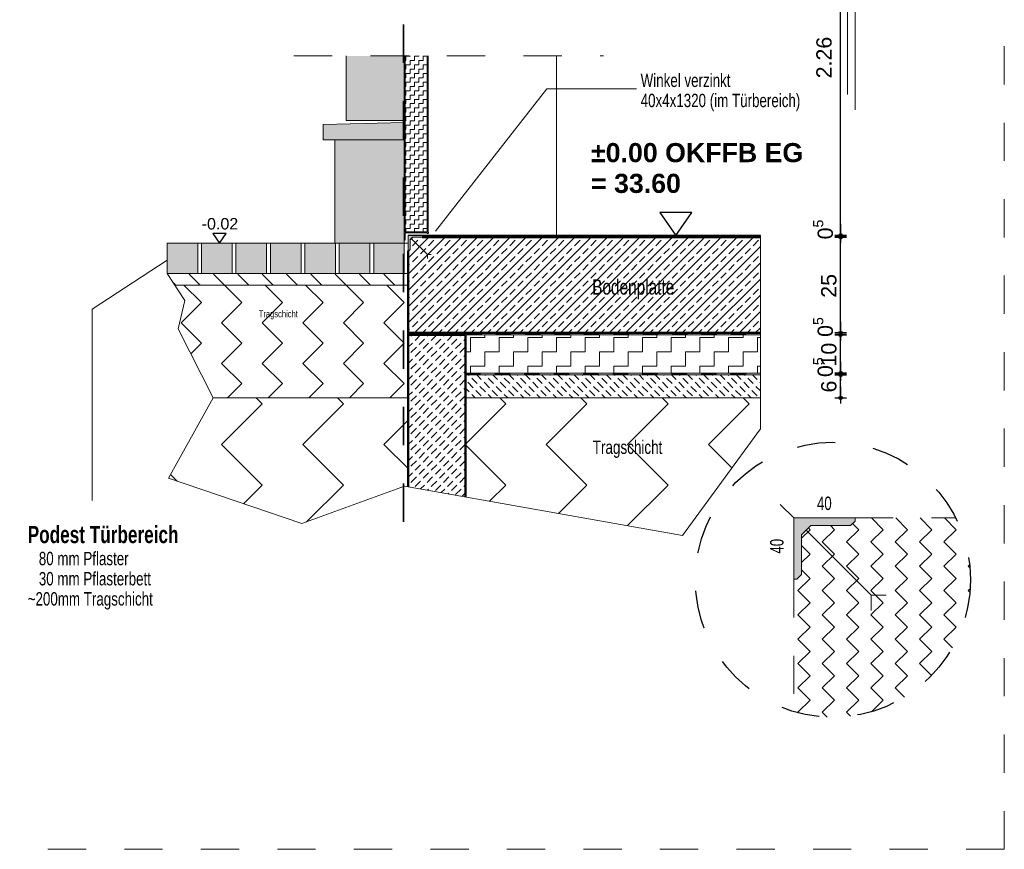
# Model space of a CAD drawing. Header units: metres. Extents: x 1316.5 to 1415.3, y -94.1 to -52.
# Tile 463 of 656: x 1404.8 to 1407.4, y -77.4 to -75.3. Entities that reach past the tile are written whole.
import ezdxf

# ---------------------------------------------------------------- set-up
doc = ezdxf.new("R2010")
doc.units = ezdxf.units.M
doc.header["$PDMODE"] = 65
for name, pattern in [('AUSGEZOGEN', [0]), ('PUNKT2_S9', [0.0015, 0, -0.0015]), ('STRICHLINIE2_S3', [0.055, 0.04, -0.015]), ('STRICHLINIE_S4', [0.008, 0.006, -0.002]), ('STRICHPUNKT2_S5', [0.1, 0.07, -0.01, 0.01, -0.01]), ('VERDECKT2_S2', [0.03, 0.02, -0.01])]:
    doc.linetypes.add(name, pattern=pattern)
doc.layers.add('XR$3$_42154', color=7, linetype='Continuous')
doc.layers.add('XR$3$_43212', color=7, linetype='Continuous')
for name, color, linetype, lineweight in [('XR$3$Achsen', 4, 'AUSGEZOGEN', 13), ('XR$3$Allgemein', 4, 'AUSGEZOGEN', 13), ('XR$3$Design', 4, 'AUSGEZOGEN', 13), ('XR$3$Fenster', 3, 'AUSGEZOGEN', 18), ('XR$3$Legende', 4, 'AUSGEZOGEN', 13), ('XR$3$Maßlinie 1_50', 7, 'AUSGEZOGEN', 25), ('XR$3$Muster', 4, 'AUSGEZOGEN', 13), ('XR$3$Schraffur', 4, 'AUSGEZOGEN', 13), ('XR$3$SNL_D_BD_FL_250', 7, 'AUSGEZOGEN', 18), ('XR$3$SNL_FFH_250', 7, 'AUSGEZOGEN', 18), ('XR$3$STANDARD_1', 7, 'AUSGEZOGEN', 25), ('XR$3$Text 1_100', 3, 'AUSGEZOGEN', 18), ('XR$3$Türen', 3, 'AUSGEZOGEN', 18), ('XR$3$Wand', 1, 'AUSGEZOGEN', 50), ('XR$3$Wand Mauerwerk tr_1', 42, 'AUSGEZOGEN', 18), ('XR$4$Wand Mauerwerk tr_1', 42, 'AUSGEZOGEN', 18)]:
    doc.layers.add(name, color=color, linetype=linetype, lineweight=lineweight)
doc.styles.add('ARIAL', font='arial.ttf')
doc.dimstyles.new('DIMSTYLE_18', dxfattribs={"dimtxt": 0.03, "dimasz": 0.03, "dimexe": 0, "dimexo": 1e-06, "dimgap": 0.015, "dimtad": 2, "dimdec": 0, "dimlfac": 1000, "dimrnd": 5, "dimzin": 12, "dimdsep": 46, "dimtxsty": 'ARIAL', "dimblk1": 'ALL_ML_KREIS', "dimblk2": 'ALL_ML_KREIS', "dimsah": 1, "dimcen": 0, "dimse1": 1, "dimse2": 1, "dimclrd": 7, "dimclre": 7, "dimclrt": 7, "dimadec": 0, "dimazin": 0, "dimtfac": 1, "dimtdec": 0, "dimtix": 1, "dimtmove": 2, "dimatfit": 3, "dimfxl": 0, "dimtzin": 0, "dimlwd": 0, "dimlwe": 25, "dimarcsym": 0})
doc.dimstyles.new('DIMSTYLE_4', dxfattribs={"dimtxt": 0.04, "dimasz": 0.03, "dimexe": 0, "dimexo": 1e-06, "dimgap": 0.02, "dimtad": 2, "dimdec": 1, "dimlfac": 100, "dimrnd": 0.5, "dimzin": 4, "dimdsep": 46, "dimtxsty": 'ARIAL', "dimblk1": 'ALL_ML_KREIS', "dimblk2": 'ALL_ML_KREIS', "dimsah": 1, "dimcen": 0, "dimse1": 1, "dimse2": 1, "dimclrd": 7, "dimclre": 7, "dimclrt": 7, "dimadec": 0, "dimazin": 0, "dimtfac": 1, "dimtdec": 0, "dimtix": 1, "dimtmove": 2, "dimatfit": 3, "dimfxl": 0, "dimtzin": 0, "dimlwd": 0, "dimlwe": 25, "dimarcsym": 0})
doc.dimstyles.new('DIMSTYLE_5', dxfattribs={"dimtxt": 0.04, "dimasz": 0.03, "dimexe": 0, "dimexo": 1e-06, "dimgap": 0.02, "dimtad": 2, "dimdec": 1, "dimlfac": 100, "dimrnd": 0.5, "dimzin": 4, "dimdsep": 46, "dimtxsty": 'ARIAL', "dimblk1": 'ALL_ML_KREIS', "dimblk2": 'ALL_ML_KREIS', "dimsah": 1, "dimcen": 0, "dimse1": 1, "dimse2": 1, "dimclrd": 7, "dimclre": 7, "dimclrt": 7, "dimadec": 0, "dimazin": 0, "dimtfac": 1, "dimtdec": 0, "dimtix": 1, "dimtmove": 2, "dimatfit": 3, "dimfxl": 0, "dimtvp": 1.2, "dimtzin": 0, "dimlwd": 0, "dimlwe": 25, "dimarcsym": 0})
pattern_1 = [(315, (0.42426, -9e-17), (0.212132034, -5e-17), [0.15, -0.15]), (45, (0.42426, -9e-17), (5e-17, 0.212132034), [0.15, -0.15])]

# ---------------------------------------------------------------- blocks, each defined once
blk = doc.blocks.new('NSY144')
at = {"color": 0, "linetype": 'ByBlock', "lineweight": -2}
for p, q in [((0.007, 0.01), (-0.007, 0.01)), ((-0.007, 0.01), (0, 0)), ((0, 0), (0.007, 0.01))]:
    blk.add_line(p, q, dxfattribs=at)
blk = doc.blocks.new('MUSTERELEMENT_50')
at = {"layer": 'XR$3$Design', "color": 4, "linetype": 'AUSGEZOGEN', "lineweight": 13, "transparency": 33554687}
for p, q in [((1405.8623, -76.0757), (1405.9391, -76.0757)), ((1405.8623, -76.0807), (1405.8623, -76.0757)), ((1405.8623, -76.0767), (1405.9007, -76.0767)), ((1405.8623, -76.0777), (1405.9007, -76.0777)), ((1405.8623, -76.0787), (1405.9007, -76.0787)), ((1405.8623, -76.0797), (1405.9007, -76.0797)), ((1405.8623, -76.0807), (1405.9391, -76.0807)), ((1405.9007, -76.0807), (1405.9007, -76.0757)), ((1405.9391, -76.0757), (1406.0158, -76.0757)), ((1405.9391, -76.0807), (1405.9391, -76.0757)), ((1405.9391, -76.0807), (1405.9391, -76.0757)), ((1405.9391, -76.0767), (1405.9775, -76.0767)), ((1405.9391, -76.0777), (1405.9775, -76.0777)), ((1405.9391, -76.0787), (1405.9775, -76.0787)), ((1405.9391, -76.0797), (1405.9775, -76.0797)), ((1405.9391, -76.0807), (1406.0158, -76.0807)), ((1405.9775, -76.0807), (1405.9775, -76.0757)), ((1406.0158, -76.0757), (1406.0926, -76.0757)), ((1406.0158, -76.0807), (1406.0158, -76.0757)), ((1406.0158, -76.0807), (1406.0158, -76.0757)), ((1406.0158, -76.0767), (1406.0542, -76.0767)), ((1406.0158, -76.0777), (1406.0542, -76.0777)), ((1406.0158, -76.0787), (1406.0542, -76.0787)), ((1406.0158, -76.0797), (1406.0542, -76.0797)), ((1406.0158, -76.0807), (1406.0926, -76.0807)), ((1406.0542, -76.0807), (1406.0542, -76.0757)), ((1406.0926, -76.0757), (1406.1693, -76.0757)), ((1406.0926, -76.0807), (1406.0926, -76.0757)), ((1406.0926, -76.0807), (1406.0926, -76.0757)), ((1406.0926, -76.0767), (1406.1309, -76.0767)), ((1406.0926, -76.0777), (1406.1309, -76.0777)), ((1406.0926, -76.0787), (1406.1309, -76.0787)), ((1406.0926, -76.0797), (1406.1309, -76.0797)), ((1406.0926, -76.0807), (1406.1693, -76.0807)), ((1406.1309, -76.0807), (1406.1309, -76.0757)), ((1406.1693, -76.0757), (1406.246, -76.0757)), ((1406.1693, -76.0807), (1406.1693, -76.0757)), ((1406.1693, -76.0807), (1406.1693, -76.0757)), ((1406.1693, -76.0767), (1406.2077, -76.0767)), ((1406.1693, -76.0777), (1406.2077, -76.0777)), ((1406.1693, -76.0787), (1406.2077, -76.0787)), ((1406.1693, -76.0797), (1406.2077, -76.0797)), ((1406.1693, -76.0807), (1406.246, -76.0807)), ((1406.2077, -76.0807), (1406.2077, -76.0757)), ((1406.246, -76.0757), (1406.3228, -76.0757)), ((1406.246, -76.0807), (1406.246, -76.0757)), ((1406.246, -76.0807), (1406.246, -76.0757)), ((1406.246, -76.0767), (1406.2844, -76.0767)), ((1406.246, -76.0777), (1406.2844, -76.0777)), ((1406.246, -76.0787), (1406.2844, -76.0787)), ((1406.246, -76.0797), (1406.2844, -76.0797)), ((1406.246, -76.0807), (1406.3228, -76.0807)), ((1406.2844, -76.0807), (1406.2844, -76.0757)), ((1406.3228, -76.0757), (1406.3995, -76.0757)), ((1406.3228, -76.0807), (1406.3228, -76.0757)), ((1406.3228, -76.0807), (1406.3228, -76.0757)), ((1406.3228, -76.0767), (1406.3611, -76.0767)), ((1406.3228, -76.0777), (1406.3611, -76.0777)), ((1406.3228, -76.0787), (1406.3611, -76.0787)), ((1406.3228, -76.0797), (1406.3611, -76.0797)), ((1406.3228, -76.0807), (1406.3995, -76.0807)), ((1406.3611, -76.0807), (1406.3611, -76.0757)), ((1406.3995, -76.0757), (1406.4763, -76.0757)), ((1406.3995, -76.0807), (1406.3995, -76.0757)), ((1406.3995, -76.0807), (1406.3995, -76.0757)), ((1406.3995, -76.0767), (1406.4379, -76.0767)), ((1406.3995, -76.0777), (1406.4379, -76.0777)), ((1406.3995, -76.0787), (1406.4379, -76.0787)), ((1406.3995, -76.0797), (1406.4379, -76.0797)), ((1406.3995, -76.0807), (1406.4763, -76.0807)), ((1406.4379, -76.0807), (1406.4379, -76.0757)), ((1406.4763, -76.0757), (1406.553, -76.0757)), ((1406.4763, -76.0807), (1406.4763, -76.0757)), ((1406.4763, -76.0807), (1406.4763, -76.0757)), ((1406.4763, -76.0767), (1406.5146, -76.0767)), ((1406.4763, -76.0777), (1406.5146, -76.0777)), ((1406.4763, -76.0787), (1406.5146, -76.0787)), ((1406.4763, -76.0797), (1406.5146, -76.0797)), ((1406.4763, -76.0807), (1406.553, -76.0807)), ((1406.5146, -76.0807), (1406.5146, -76.0757)), ((1406.553, -76.0757), (1406.6297, -76.0757)), ((1406.553, -76.0807), (1406.553, -76.0757)), ((1406.553, -76.0807), (1406.553, -76.0757)), ((1406.553, -76.0767), (1406.5914, -76.0767)), ((1406.553, -76.0777), (1406.5914, -76.0777)), ((1406.553, -76.0787), (1406.5914, -76.0787)), ((1406.553, -76.0797), (1406.5914, -76.0797)), ((1406.553, -76.0807), (1406.6297, -76.0807)), ((1406.5914, -76.0807), (1406.5914, -76.0757)), ((1406.6297, -76.0757), (1406.7065, -76.0757)), ((1406.6297, -76.0807), (1406.6297, -76.0757)), ((1406.6297, -76.0807), (1406.6297, -76.0757)), ((1406.6297, -76.0767), (1406.6681, -76.0767)), ((1406.6297, -76.0777), (1406.6681, -76.0777)), ((1406.6297, -76.0787), (1406.6681, -76.0787)), ((1406.6297, -76.0797), (1406.6681, -76.0797)), ((1406.6297, -76.0807), (1406.7065, -76.0807)), ((1406.6681, -76.0807), (1406.6681, -76.0757)), ((1406.7065, -76.0757), (1406.7832, -76.0757)), ((1406.7065, -76.0807), (1406.7065, -76.0757)), ((1406.7065, -76.0807), (1406.7065, -76.0757)), ((1406.7065, -76.0767), (1406.7448, -76.0767)), ((1406.7065, -76.0777), (1406.7448, -76.0777)), ((1406.7065, -76.0787), (1406.7448, -76.0787)), ((1406.7065, -76.0797), (1406.7448, -76.0797)), ((1406.7065, -76.0807), (1406.7832, -76.0807)), ((1406.7448, -76.0807), (1406.7448, -76.0757)), ((1406.7832, -76.0757), (1406.7832, -76.0757)), ((1406.7832, -76.0807), (1406.7832, -76.0757)), ((1406.7832, -76.0807), (1406.7832, -76.0757)), ((1406.7832, -76.0767), (1406.7832, -76.0767)), ((1406.7832, -76.0777), (1406.7832, -76.0777)), ((1406.7832, -76.0787), (1406.7832, -76.0787)), ((1406.7832, -76.0797), (1406.7832, -76.0797)), ((1406.7832, -76.0807), (1406.7832, -76.0807))]:
    blk.add_line(p, q, dxfattribs=at)
blk = doc.blocks.new('COMPLEX_KOTENVERMASSUNG_5')
at = {"layer": 'XR$3$_43212', "color": 7, "linetype": 'AUSGEZOGEN', "lineweight": 25, "transparency": 33554687}
for p, q in [((1405.3869, -75.8157), (1405.3519, -75.8157)), ((1405.3519, -75.8157), (1405.3694, -75.8407)), ((1405.3694, -75.8407), (1405.3869, -75.8157)), ((1405.3694, -75.8407), (1405.3694, -75.8407)), ((1405.3694, -75.8407), (1405.3694, -75.8407)), ((1405.3694, -75.8407), (1405.3694, -75.8407)), ((1405.3694, -75.8407), (1405.3694, -75.8407))]:
    blk.add_line(p, q, dxfattribs=at)
at = {"layer": 'XR$3$_43212', "color": 7, "linetype": 'AUSGEZOGEN', "lineweight": 25, "transparency": 33554687, "insert": (1405.3227, -75.8057), "char_height": 0.03, "width": 0.110426, "attachment_point": 7, "style": 'ARIAL'}
blk.add_mtext('\\W1.00;-0.02', dxfattribs=at)
blk = doc.blocks.new('ALL_ML_KREIS')
at = {"color": 0, "linetype": 'ByBlock', "lineweight": -2}
for p, q in [((-1, 0), (0.5, 0)), ((0, -0.5), (0, 0.5))]:
    blk.add_line(p, q, dxfattribs=at)
blk.add_circle((0, 0), 0.15, dxfattribs=at)
blk = doc.blocks.new('*D315')
at = {"layer": 'DEFPOINTS', "color": 7, "linetype": 'AUSGEZOGEN', "lineweight": 25, "transparency": 33554687}
for p in [(1406.3083, -74.7995), (1406.3083, -75.8207), (1406.9927, -75.8207)]:
    blk.add_point(p, dxfattribs=at)
at = {"layer": 'XR$3$Maßlinie 1_50', "color": 7, "linetype": 'AUSGEZOGEN', "lineweight": -2, "transparency": 33554687}
blk.add_line((1406.9927, -75.8207), (1406.9927, -74.7995), dxfattribs=at)
at = {"layer": 'XR$3$Maßlinie 1_50', "color": 7, "linetype": 'AUSGEZOGEN', "lineweight": 25, "transparency": 33554687, "xscale": 0.03, "yscale": 0.03, "zscale": 0.03}
for p, rotation in [((1406.9927, -74.7995), 90), ((1406.9927, -75.8207), 270)]:
    blk.add_blockref('ALL_ML_KREIS', p, dxfattribs=dict(at, rotation=rotation))
blk = doc.blocks.new('*D318')
at = {"layer": 'DEFPOINTS', "color": 7, "linetype": 'AUSGEZOGEN', "lineweight": 25, "transparency": 33554687}
for p in [(1406.7832, -76.1857), (1406.7832, -76.2457), (1406.9927, -76.2457)]:
    blk.add_point(p, dxfattribs=at)
at = {"layer": 'XR$3$Maßlinie 1_50', "color": 7, "linetype": 'AUSGEZOGEN', "lineweight": -2, "transparency": 33554687}
blk.add_line((1406.9927, -76.2457), (1406.9927, -76.1857), dxfattribs=at)
at = {"layer": 'XR$3$Maßlinie 1_50', "color": 7, "linetype": 'AUSGEZOGEN', "lineweight": 25, "transparency": 33554687, "xscale": 0.03, "yscale": 0.03, "zscale": 0.03}
for p, rotation in [((1406.9927, -76.1857), 90), ((1406.9927, -76.2457), 270)]:
    blk.add_blockref('ALL_ML_KREIS', p, dxfattribs=dict(at, rotation=rotation))
at = {"layer": 'XR$3$Maßlinie 1_50', "color": 7, "linetype": 'AUSGEZOGEN', "lineweight": 25, "transparency": 33554687, "insert": (1406.962, -76.216), "char_height": 0.04, "width": 0.12, "attachment_point": 5, "rotation": 90, "style": 'ARIAL'}
blk.add_mtext('\\A1;{\\A1;{6\\H0.026400;\\S^ ;}}', dxfattribs=at)
blk = doc.blocks.new('*D319')
at = {"layer": 'DEFPOINTS', "color": 7, "linetype": 'AUSGEZOGEN', "lineweight": 25, "transparency": 33554687}
for p in [(1406.7832, -76.1857), (1406.8412, -76.1807), (1406.9927, -76.1857)]:
    blk.add_point(p, dxfattribs=at)
at = {"layer": 'XR$3$Maßlinie 1_50', "color": 7, "linetype": 'AUSGEZOGEN', "lineweight": -2, "transparency": 33554687}
blk.add_line((1406.9927, -76.1857), (1406.9927, -76.1807), dxfattribs=at)
at = {"layer": 'XR$3$Maßlinie 1_50', "color": 7, "linetype": 'AUSGEZOGEN', "lineweight": 25, "transparency": 33554687, "xscale": 0.03, "yscale": 0.03, "zscale": 0.03}
for p, rotation in [((1406.9927, -76.1857), 270), ((1406.9927, -76.1807), 90)]:
    blk.add_blockref('ALL_ML_KREIS', p, dxfattribs=dict(at, rotation=rotation))
at = {"layer": 'XR$3$Maßlinie 1_50', "color": 7, "linetype": 'AUSGEZOGEN', "lineweight": 25, "transparency": 33554687, "insert": (1406.947, -76.1654), "char_height": 0.04, "width": 0.12, "attachment_point": 5, "rotation": 90, "style": 'ARIAL'}
blk.add_mtext('\\A1;{\\A1;{0\\H0.026400;\\S5^ ;}}', dxfattribs=at)
blk = doc.blocks.new('*D320')
at = {"layer": 'DEFPOINTS', "color": 7, "linetype": 'AUSGEZOGEN', "lineweight": 25, "transparency": 33554687}
for p in [(1406.7832, -76.0807), (1406.8412, -76.1807), (1406.9927, -76.1807)]:
    blk.add_point(p, dxfattribs=at)
at = {"layer": 'XR$3$Maßlinie 1_50', "color": 7, "linetype": 'AUSGEZOGEN', "lineweight": -2, "transparency": 33554687}
blk.add_line((1406.9927, -76.1807), (1406.9927, -76.0807), dxfattribs=at)
at = {"layer": 'XR$3$Maßlinie 1_50', "color": 7, "linetype": 'AUSGEZOGEN', "lineweight": 25, "transparency": 33554687, "xscale": 0.03, "yscale": 0.03, "zscale": 0.03}
for p, rotation in [((1406.9927, -76.0807), 90), ((1406.9927, -76.1807), 270)]:
    blk.add_blockref('ALL_ML_KREIS', p, dxfattribs=dict(at, rotation=rotation))
at = {"layer": 'XR$3$Maßlinie 1_50', "color": 7, "linetype": 'AUSGEZOGEN', "lineweight": 25, "transparency": 33554687, "insert": (1406.962, -76.1325), "char_height": 0.04, "width": 0.16, "attachment_point": 5, "rotation": 90, "style": 'ARIAL'}
blk.add_mtext('\\A1;{\\A1;{10\\H0.026400;\\S^ ;}}', dxfattribs=at)
blk = doc.blocks.new('*D321')
at = {"layer": 'DEFPOINTS', "color": 7, "linetype": 'AUSGEZOGEN', "lineweight": 25, "transparency": 33554687}
for p in [(1406.7832, -76.0757), (1406.7832, -76.0807), (1406.9927, -76.0807)]:
    blk.add_point(p, dxfattribs=at)
at = {"layer": 'XR$3$Maßlinie 1_50', "color": 7, "linetype": 'AUSGEZOGEN', "lineweight": -2, "transparency": 33554687}
blk.add_line((1406.9927, -76.0807), (1406.9927, -76.0757), dxfattribs=at)
at = {"layer": 'XR$3$Maßlinie 1_50', "color": 7, "linetype": 'AUSGEZOGEN', "lineweight": 25, "transparency": 33554687, "xscale": 0.03, "yscale": 0.03, "zscale": 0.03}
for p, rotation in [((1406.9927, -76.0807), 270), ((1406.9927, -76.0757), 90)]:
    blk.add_blockref('ALL_ML_KREIS', p, dxfattribs=dict(at, rotation=rotation))
at = {"layer": 'XR$3$Maßlinie 1_50', "color": 7, "linetype": 'AUSGEZOGEN', "lineweight": 25, "transparency": 33554687, "insert": (1406.947, -76.0604), "char_height": 0.04, "width": 0.12, "attachment_point": 5, "rotation": 90, "style": 'ARIAL'}
blk.add_mtext('\\A1;{\\A1;{0\\H0.026400;\\S5^ ;}}', dxfattribs=at)
blk = doc.blocks.new('*D322')
at = {"layer": 'DEFPOINTS', "color": 7, "linetype": 'AUSGEZOGEN', "lineweight": 25, "transparency": 33554687}
for p in [(1406.7832, -75.8257), (1406.7832, -76.0757), (1406.9927, -76.0757)]:
    blk.add_point(p, dxfattribs=at)
at = {"layer": 'XR$3$Maßlinie 1_50', "color": 7, "linetype": 'AUSGEZOGEN', "lineweight": -2, "transparency": 33554687}
blk.add_line((1406.9927, -76.0757), (1406.9927, -75.8257), dxfattribs=at)
at = {"layer": 'XR$3$Maßlinie 1_50', "color": 7, "linetype": 'AUSGEZOGEN', "lineweight": 25, "transparency": 33554687, "xscale": 0.03, "yscale": 0.03, "zscale": 0.03}
for p, rotation in [((1406.9927, -75.8257), 90), ((1406.9927, -76.0757), 270)]:
    blk.add_blockref('ALL_ML_KREIS', p, dxfattribs=dict(at, rotation=rotation))
at = {"layer": 'XR$3$Maßlinie 1_50', "color": 7, "linetype": 'AUSGEZOGEN', "lineweight": 25, "transparency": 33554687, "insert": (1406.962, -75.9527), "char_height": 0.04, "width": 0.16, "attachment_point": 5, "rotation": 90, "style": 'ARIAL'}
blk.add_mtext('\\A1;{\\A1;{25\\H0.026400;\\S^ ;}}', dxfattribs=at)
blk = doc.blocks.new('*D323')
at = {"layer": 'DEFPOINTS', "color": 7, "linetype": 'AUSGEZOGEN', "lineweight": 25, "transparency": 33554687}
for p in [(1406.7832, -75.8257), (1406.8412, -75.8207), (1406.9927, -75.8257)]:
    blk.add_point(p, dxfattribs=at)
at = {"layer": 'XR$3$Maßlinie 1_50', "color": 7, "linetype": 'AUSGEZOGEN', "lineweight": -2, "transparency": 33554687}
blk.add_line((1406.9927, -75.8257), (1406.9927, -75.8207), dxfattribs=at)
at = {"layer": 'XR$3$Maßlinie 1_50', "color": 7, "linetype": 'AUSGEZOGEN', "lineweight": 25, "transparency": 33554687, "xscale": 0.03, "yscale": 0.03, "zscale": 0.03}
for p, rotation in [((1406.9927, -75.8257), 270), ((1406.9927, -75.8207), 90)]:
    blk.add_blockref('ALL_ML_KREIS', p, dxfattribs=dict(at, rotation=rotation))
at = {"layer": 'XR$3$Maßlinie 1_50', "color": 7, "linetype": 'AUSGEZOGEN', "lineweight": 25, "transparency": 33554687, "insert": (1406.947, -75.8054), "char_height": 0.04, "width": 0.12, "attachment_point": 5, "rotation": 90, "style": 'ARIAL'}
blk.add_mtext('\\A1;{\\A1;{0\\H0.026400;\\S5^ ;}}', dxfattribs=at)
blk = doc.blocks.new('MUSTERELEMENT_51')
at = {"layer": 'XR$3$Design', "color": 4, "linetype": 'AUSGEZOGEN', "lineweight": 13, "transparency": 33554687}
for p, q in [((1406.0123, -76.1807), (1406.0894, -76.1807)), ((1406.0123, -76.1857), (1406.0123, -76.1807)), ((1406.0123, -76.1817), (1406.0509, -76.1817)), ((1406.0123, -76.1827), (1406.0509, -76.1827)), ((1406.0123, -76.1837), (1406.0509, -76.1837)), ((1406.0123, -76.1847), (1406.0509, -76.1847)), ((1406.0123, -76.1857), (1406.0894, -76.1857)), ((1406.0509, -76.1857), (1406.0509, -76.1807)), ((1406.0894, -76.1807), (1406.1665, -76.1807)), ((1406.0894, -76.1857), (1406.0894, -76.1807)), ((1406.0894, -76.1857), (1406.0894, -76.1807)), ((1406.0894, -76.1817), (1406.128, -76.1817)), ((1406.0894, -76.1827), (1406.128, -76.1827)), ((1406.0894, -76.1837), (1406.128, -76.1837)), ((1406.0894, -76.1847), (1406.128, -76.1847)), ((1406.0894, -76.1857), (1406.1665, -76.1857)), ((1406.128, -76.1857), (1406.128, -76.1807)), ((1406.1665, -76.1807), (1406.2436, -76.1807)), ((1406.1665, -76.1857), (1406.1665, -76.1807)), ((1406.1665, -76.1857), (1406.1665, -76.1807)), ((1406.1665, -76.1817), (1406.2051, -76.1817)), ((1406.1665, -76.1827), (1406.2051, -76.1827)), ((1406.1665, -76.1837), (1406.2051, -76.1837)), ((1406.1665, -76.1847), (1406.2051, -76.1847)), ((1406.1665, -76.1857), (1406.2436, -76.1857)), ((1406.2051, -76.1857), (1406.2051, -76.1807)), ((1406.2436, -76.1807), (1406.3207, -76.1807)), ((1406.2436, -76.1857), (1406.2436, -76.1807)), ((1406.2436, -76.1857), (1406.2436, -76.1807)), ((1406.2436, -76.1817), (1406.2821, -76.1817)), ((1406.2436, -76.1827), (1406.2821, -76.1827)), ((1406.2436, -76.1837), (1406.2821, -76.1837)), ((1406.2436, -76.1847), (1406.2821, -76.1847)), ((1406.2436, -76.1857), (1406.3207, -76.1857)), ((1406.2821, -76.1857), (1406.2821, -76.1807)), ((1406.3207, -76.1807), (1406.3978, -76.1807)), ((1406.3207, -76.1857), (1406.3207, -76.1807)), ((1406.3207, -76.1857), (1406.3207, -76.1807)), ((1406.3207, -76.1817), (1406.3592, -76.1817)), ((1406.3207, -76.1827), (1406.3592, -76.1827)), ((1406.3207, -76.1837), (1406.3592, -76.1837)), ((1406.3207, -76.1847), (1406.3592, -76.1847)), ((1406.3207, -76.1857), (1406.3978, -76.1857)), ((1406.3592, -76.1857), (1406.3592, -76.1807)), ((1406.3978, -76.1807), (1406.4749, -76.1807)), ((1406.3978, -76.1857), (1406.3978, -76.1807)), ((1406.3978, -76.1857), (1406.3978, -76.1807)), ((1406.3978, -76.1817), (1406.4363, -76.1817)), ((1406.3978, -76.1827), (1406.4363, -76.1827)), ((1406.3978, -76.1837), (1406.4363, -76.1837)), ((1406.3978, -76.1847), (1406.4363, -76.1847)), ((1406.3978, -76.1857), (1406.4749, -76.1857)), ((1406.4363, -76.1857), (1406.4363, -76.1807)), ((1406.4749, -76.1807), (1406.5519, -76.1807)), ((1406.4749, -76.1857), (1406.4749, -76.1807)), ((1406.4749, -76.1857), (1406.4749, -76.1807)), ((1406.4749, -76.1817), (1406.5134, -76.1817)), ((1406.4749, -76.1827), (1406.5134, -76.1827)), ((1406.4749, -76.1837), (1406.5134, -76.1837)), ((1406.4749, -76.1847), (1406.5134, -76.1847)), ((1406.4749, -76.1857), (1406.5519, -76.1857)), ((1406.5134, -76.1857), (1406.5134, -76.1807)), ((1406.5519, -76.1807), (1406.629, -76.1807)), ((1406.5519, -76.1857), (1406.5519, -76.1807)), ((1406.5519, -76.1857), (1406.5519, -76.1807)), ((1406.5519, -76.1817), (1406.5905, -76.1817)), ((1406.5519, -76.1827), (1406.5905, -76.1827)), ((1406.5519, -76.1837), (1406.5905, -76.1837)), ((1406.5519, -76.1847), (1406.5905, -76.1847)), ((1406.5519, -76.1857), (1406.629, -76.1857)), ((1406.5905, -76.1857), (1406.5905, -76.1807)), ((1406.629, -76.1807), (1406.7061, -76.1807)), ((1406.629, -76.1857), (1406.629, -76.1807)), ((1406.629, -76.1857), (1406.629, -76.1807)), ((1406.629, -76.1817), (1406.6676, -76.1817)), ((1406.629, -76.1827), (1406.6676, -76.1827)), ((1406.629, -76.1837), (1406.6676, -76.1837)), ((1406.629, -76.1847), (1406.6676, -76.1847)), ((1406.629, -76.1857), (1406.7061, -76.1857)), ((1406.6676, -76.1857), (1406.6676, -76.1807)), ((1406.7061, -76.1807), (1406.7832, -76.1807)), ((1406.7061, -76.1857), (1406.7061, -76.1807)), ((1406.7061, -76.1857), (1406.7061, -76.1807)), ((1406.7061, -76.1817), (1406.7447, -76.1817)), ((1406.7061, -76.1827), (1406.7447, -76.1827)), ((1406.7061, -76.1837), (1406.7447, -76.1837)), ((1406.7061, -76.1847), (1406.7447, -76.1847)), ((1406.7061, -76.1857), (1406.7832, -76.1857)), ((1406.7447, -76.1857), (1406.7447, -76.1807)), ((1406.7832, -76.1807), (1406.7832, -76.1807)), ((1406.7832, -76.1857), (1406.7832, -76.1807)), ((1406.7832, -76.1857), (1406.7832, -76.1807)), ((1406.7832, -76.1817), (1406.7832, -76.1817)), ((1406.7832, -76.1827), (1406.7832, -76.1827)), ((1406.7832, -76.1837), (1406.7832, -76.1837)), ((1406.7832, -76.1847), (1406.7832, -76.1847)), ((1406.7832, -76.1857), (1406.7832, -76.1857))]:
    blk.add_line(p, q, dxfattribs=at)

msp = doc.modelspace()

# ---------------------------------------------------------------- hatches: boundary and pattern name
at = {"layer": 'XR$3$Allgemein', "linetype": 'AUSGEZOGEN', "lineweight": 13, "transparency": 33554687}
h = msp.add_hatch(dxfattribs=at)
h.set_pattern_fill('SCHRAFFUR_10', color=4, scale=0.01, angle=90, style=0, pattern_type=2)
h.set_pattern_definition([(225, (0, 0), (0.02121320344, -0.02121320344), [0.02, -0.01]), (225, (0.010607, -0.010607), (0.02121320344, -0.02121320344), [0.02, -0.01])])
h.paths.add_polyline_path([(1405.8623, -76.4779), (1406.0123, -76.5045), (1406.0123, -76.0807), (1405.8623, -76.0807)], flags=0)
h = msp.add_hatch(dxfattribs=at)
h.set_pattern_fill('SCHRAFFUR_10', color=4, scale=0.01, style=0, pattern_type=2)
h.set_pattern_definition([(135, (0, 0), (-0.02121320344, -0.02121320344), [0.02, -0.01]), (135, (-0.010607, -0.010607), (-0.02121320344, -0.02121320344), [0.02, -0.01])])
h.paths.add_polyline_path([(1406.7832, -76.2457), (1406.7832, -76.1857), (1406.0123, -76.1857), (1406.0123, -76.2457)], flags=0)
at = {"layer": 'XR$3$Fenster', "linetype": 'AUSGEZOGEN', "lineweight": 13, "transparency": 33554687}
for color, points in [(9, [(1405.7003, -75.5207), (1405.8523, -75.5207), (1405.8523, -75.3513), (1405.7003, -75.3513)]), (8, [(1405.8547, -75.3513), (1405.8523, -75.3513), (1405.8523, -75.8324), (1405.8528, -75.8329), (1405.8538, -75.8329), (1405.8543, -75.8324), (1405.8543, -75.8139), (1405.9118, -75.8139), (1405.9123, -75.8144), (1405.9123, -75.8154), (1405.9128, -75.8159), (1405.9138, -75.8159), (1405.9143, -75.8154), (1405.9143, -75.3513), (1405.9119, -75.3513), (1405.9119, -75.8117), (1405.8547, -75.8117)]), (253, [(1405.6403, -75.5707), (1405.8523, -75.5707), (1405.8523, -75.5256), (1405.6403, -75.5307)]), (9, [(1405.6703, -75.8407), (1405.8523, -75.8407), (1405.8523, -75.5707), (1405.6703, -75.5707)]), (253, [(1405.8623, -75.8207), (1405.8623, -75.8607), (1405.8643, -75.8607), (1405.8673, -75.8577), (1405.8673, -75.8317), (1405.8733, -75.8257), (1405.8993, -75.8257), (1405.9023, -75.8227), (1405.9023, -75.8207)]), (253, [(1406.8704, -76.5597), (1406.8704, -76.7197), (1406.8784, -76.7197), (1406.8904, -76.7077), (1406.8904, -76.6037), (1406.9144, -76.5797), (1407.0184, -76.5797), (1407.0304, -76.5677), (1407.0304, -76.5597)])]:
    msp.add_hatch(color=color, dxfattribs=at).paths.add_polyline_path(points)
at = {"layer": 'XR$3$Muster', "linetype": 'AUSGEZOGEN', "lineweight": 13, "transparency": 33554687}
h = msp.add_hatch(dxfattribs=at)
h.set_pattern_fill('MUSTER', color=4, scale=0.01125, angle=90, style=0, pattern_type=2)
h.set_pattern_definition([(90, (-0.0225, 0.0225), (-0.01125, 0.01125), [0.01125, -0.01125]), (180, (-0.0225, 0.0225), (-0.01125, -0.01125), [0.01125, -0.01125])])
h.paths.add_polyline_path([(1405.8547, -75.8112), (1405.8552, -75.8117), (1405.9114, -75.8117), (1405.9119, -75.8112), (1405.9119, -75.3513), (1405.8547, -75.3513)], flags=0)
h = msp.add_hatch(dxfattribs=at)
h.set_pattern_fill('MUSTER', scale=0.045, angle=315, style=0, pattern_type=2)
h.set_pattern_definition([(315, (0.12728, -4e-17), (0.0636396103, -1e-17), [0.045, -0.045]), (45, (0.12728, -4e-17), (1e-17, 0.0636396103), [0.045, -0.045])])
h.paths.add_polyline_path([(1405.2519, -75.9507), (1405.8623, -75.9507), (1405.8623, -75.9207), (1405.2323, -75.9207)], flags=0)
h = msp.add_hatch(dxfattribs=at)
h.set_pattern_fill('MUSTER', scale=0.075, angle=315, style=0, pattern_type=2)
h.set_pattern_definition([(315, (0.21213, -4e-17), (0.106066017, -2e-17), [0.075, -0.075]), (45, (0.21213, -4e-17), (2e-17, 0.106066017), [0.075, -0.075])])
h.paths.add_polyline_path([(1405.3523, -76.2457), (1405.8623, -76.2457), (1405.8623, -75.9507), (1405.2519, -75.9507), (1405.2782, -75.991), (1405.2611, -76.0653)], flags=0)
h = msp.add_hatch(dxfattribs=at)
h.set_pattern_fill('MUSTER', color=4, scale=0.0375, angle=90, style=0, pattern_type=2)
h.set_pattern_definition([(90, (-0.075, 0.075), (-0.0375, 0.0375), [0.0375, -0.0375]), (180, (-0.075, 0.075), (-0.0375, -0.0375), [0.0375, -0.0375])])
h.paths.add_polyline_path([(1406.7832, -76.0807), (1406.0123, -76.0807), (1406.0123, -76.1807), (1406.7832, -76.1807)], flags=0)
h = msp.add_hatch(dxfattribs=at)
h.set_pattern_fill('MUSTER', scale=0.15, angle=315, style=0, pattern_type=2)
h.set_pattern_definition(pattern_1)
h.paths.add_polyline_path([(1405.8623, -76.2457), (1405.3523, -76.2457), (1405.2363, -76.4556), (1405.5844, -76.5742), (1405.8525, -76.4762), (1405.8623, -76.4779)], flags=0)
h = msp.add_hatch(dxfattribs=at)
h.set_pattern_fill('MUSTER', scale=0.15, angle=315, style=0, pattern_type=2)
h.set_pattern_definition(pattern_1)
h.paths.add_polyline_path([(1406.5795, -76.6051), (1406.7832, -76.3267), (1406.7832, -76.2457), (1406.0123, -76.2457), (1406.0123, -76.5045)], flags=0)
h = msp.add_hatch(dxfattribs=at)
h.set_pattern_fill('MUSTER', scale=0.045, angle=315, style=0, pattern_type=2)
h.set_pattern_definition([(315, (0.12728, -3e-17), (0.0636396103, -1e-17), [0.045, -0.045]), (45, (0.12728, -3e-17), (1e-17, 0.0636396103), [0.045, -0.045])])
h.paths.add_polyline_path([(1406.8784, -76.7197), (1406.8704, -76.7197), (1406.8704, -77.0658), (1406.8793, -77.0685), (1406.8976, -77.0729), (1406.9162, -77.0763), (1406.9348, -77.0788), (1406.9536, -77.0802), (1406.9724, -77.0807), (1406.9912, -77.0802), (1407.01, -77.0788), (1407.0286, -77.0763), (1407.0472, -77.0729), (1407.0655, -77.0685), (1407.0835, -77.0631), (1407.1012, -77.0569), (1407.1186, -77.0497), (1407.1356, -77.0416), (1407.1522, -77.0326), (1407.1682, -77.0227), (1407.1837, -77.0121), (1407.1987, -77.0006), (1407.213, -76.9884), (1407.2266, -76.9754), (1407.2396, -76.9618), (1407.2518, -76.9475), (1407.2633, -76.9325), (1407.2739, -76.917), (1407.2838, -76.901), (1407.2928, -76.8844), (1407.3009, -76.8674), (1407.305, -76.8575), (1407.3069, -76.8583), (1407.3103, -76.8398), (1407.3095, -76.846), (1407.3143, -76.8323), (1407.3197, -76.8143), (1407.3241, -76.796), (1407.3275, -76.7774), (1407.33, -76.7588), (1407.3314, -76.74), (1407.3319, -76.7212), (1407.3314, -76.7024), (1407.33, -76.6836), (1407.3275, -76.665), (1407.3241, -76.6464), (1407.3197, -76.6281), (1407.3143, -76.6101), (1407.3081, -76.5924), (1407.3009, -76.575), (1407.2936, -76.5597), (1407.0304, -76.5597), (1407.0304, -76.5677), (1407.0184, -76.5797), (1406.9144, -76.5797), (1406.8904, -76.6037), (1406.8904, -76.7077)], flags=0)
at = {"layer": 'XR$3$Schraffur', "linetype": 'AUSGEZOGEN', "lineweight": 13, "transparency": 33554687}
for points in [[(1405.3123, -75.9207), (1405.3123, -75.8407), (1405.2323, -75.8407), (1405.2323, -75.9207)], [(1405.3223, -75.9207), (1405.4023, -75.9207), (1405.4023, -75.8407), (1405.3223, -75.8407)], [(1405.4123, -75.8407), (1405.4123, -75.9207), (1405.4923, -75.9207), (1405.4923, -75.8407)], [(1405.5023, -75.8407), (1405.5023, -75.9207), (1405.5823, -75.9207), (1405.5823, -75.8407)], [(1405.5923, -75.8407), (1405.5923, -75.9207), (1405.6723, -75.9207), (1405.6723, -75.8407)], [(1405.7623, -75.9207), (1405.7623, -75.8407), (1405.6823, -75.8407), (1405.6823, -75.9207)], [(1405.8523, -75.9207), (1405.8523, -75.8407), (1405.7723, -75.8407), (1405.7723, -75.9207)]]:
    msp.add_hatch(color=253, dxfattribs=at).paths.add_polyline_path(points)
h = msp.add_hatch(dxfattribs=at)
h.set_pattern_fill('SCHRAFFUR_7', color=4, scale=0.01, style=0, pattern_type=2)
h.set_pattern_definition([(45, (0, 0), (-0.02121320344, 0.02121320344), []), (45, (-0.010607, 0.010607), (-0.02121320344, 0.02121320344), [0.02, -0.01])])
h.paths.add_polyline_path([(1406.7832, -76.0757), (1406.7832, -75.8257), (1405.8733, -75.8257), (1405.8673, -75.8317), (1405.8673, -75.8577), (1405.8643, -75.8607), (1405.8623, -75.8607), (1405.8623, -76.0757)], flags=0)

# ---------------------------------------------------------------- linework, layer by layer
at = {"layer": 'XR$3$_42154', "color": 7, "linetype": 'STRICHLINIE2_S3', "lineweight": 13, "transparency": 33554687}
msp.add_line((1405.5638, -75.3513), (1406.3728, -75.3513), dxfattribs=at)
at = {"layer": 'XR$3$Achsen', "color": 4, "linetype": 'STRICHPUNKT2_S5', "lineweight": 35, "transparency": 33554687}
msp.add_line((1405.8503, -74.0694), (1405.8503, -76.6077), dxfattribs=at)
at = {"layer": 'XR$3$Legende', "color": 7, "linetype": 'AUSGEZOGEN', "lineweight": 13, "transparency": 33554687}
for p, q in [((1405.7003, -75.5207), (1405.7003, -75.3513)), ((1406.2503, -75.3513), (1406.2503, -75.8207)), ((1405.8523, -75.5256), (1405.6403, -75.5307)), ((1405.6403, -75.5307), (1405.6403, -75.5707)), ((1405.7003, -75.5207), (1405.8523, -75.5207)), ((1405.6403, -75.5707), (1405.8523, -75.5707)), ((1405.6703, -75.8407), (1405.6703, -75.5707))]:
    msp.add_line(p, q, dxfattribs=at)
at = {"layer": 'XR$3$Legende', "color": 7, "linetype": 'AUSGEZOGEN', "lineweight": 18, "transparency": 33554687}
msp.add_line((1406.7832, -76.2457), (1406.0123, -76.2457), dxfattribs=at)
at = {"layer": 'XR$3$SNL_D_BD_FL_250', "color": 7, "linetype": 'AUSGEZOGEN', "lineweight": 13, "transparency": 33554687}
for p, q in [((1405.8523, -75.8324), (1405.8523, -75.3513)), ((1405.8547, -75.3513), (1405.8547, -75.8112)), ((1405.9119, -75.8112), (1405.9119, -75.3513)), ((1405.9143, -75.3513), (1405.9143, -75.8154)), ((1405.8543, -75.8144), (1405.8543, -75.8324)), ((1405.9118, -75.8139), (1405.8548, -75.8139)), ((1405.8552, -75.8117), (1405.9114, -75.8117)), ((1405.9123, -75.8154), (1405.9123, -75.8144)), ((1405.9138, -75.8159), (1405.9128, -75.8159)), ((1405.8523, -75.8324), (1405.8523, -75.8407)), ((1405.8538, -75.8329), (1405.8528, -75.8329))]:
    msp.add_line(p, q, dxfattribs=at)
for centre, start, end in [((1405.8548, -75.8144), 90.0006, 180.0003), ((1405.8552, -75.8112), 179.9997, 270.0003), ((1405.9114, -75.8112), 269.9989, 0.0011), ((1405.9118, -75.8144), 0.0063, 89.9937), ((1405.9128, -75.8154), 179.9973, 270.0027), ((1405.9138, -75.8154), 269.9992, 0.0008), ((1405.8528, -75.8324), 179.9997, 270.0003), ((1405.8538, -75.8324), 269.9997, 0.0003)]:
    msp.add_arc(centre, 0.0005, start, end, dxfattribs=at)
at = {"layer": 'XR$3$SNL_FFH_250', "color": 7, "linetype": 'AUSGEZOGEN', "lineweight": 13, "transparency": 33554687}
msp.add_line((1405.8523, -75.814), (1405.8523, -75.8324), dxfattribs=at)
at = {"layer": 'XR$3$SNL_FFH_250', "color": 7, "linetype": 'AUSGEZOGEN', "lineweight": 25, "transparency": 33554687}
msp.add_line((1405.9143, -75.8125), (1405.9143, -75.8154), dxfattribs=at)
at = {"layer": 'XR$3$STANDARD_1', "color": 7, "linetype": 'AUSGEZOGEN', "lineweight": 18, "transparency": 33554687}
for p, q in [((1405.8623, -75.8207), (1405.9023, -75.8207)), ((1405.8623, -75.8607), (1405.8623, -75.8207)), ((1405.8733, -75.8257), (1405.8673, -75.8317)), ((1405.8673, -75.8317), (1405.8673, -75.8577)), ((1405.8993, -75.8257), (1405.8733, -75.8257)), ((1405.9023, -75.8227), (1405.8993, -75.8257)), ((1405.9023, -75.8207), (1405.9023, -75.8227)), ((1405.8643, -75.8607), (1405.8623, -75.8607)), ((1405.8673, -75.8577), (1405.8643, -75.8607)), ((1406.8704, -76.5597), (1407.0304, -76.5597)), ((1406.8704, -76.7197), (1406.8704, -76.5597)), ((1407.0304, -76.5597), (1407.0304, -76.5677)), ((1406.9144, -76.5797), (1406.8904, -76.6037)), ((1407.0184, -76.5797), (1406.9144, -76.5797)), ((1407.0304, -76.5677), (1407.0184, -76.5797)), ((1406.8904, -76.6037), (1406.8904, -76.7077)), ((1406.8904, -76.7077), (1406.8784, -76.7197)), ((1406.8784, -76.7197), (1406.8704, -76.7197))]:
    msp.add_line(p, q, dxfattribs=at)
at = {"layer": 'XR$3$Türen', "color": 4, "linetype": 'AUSGEZOGEN', "lineweight": 13, "transparency": 33554687}
msp.add_line((1406.7832, -76.0807), (1405.8623, -76.0807), dxfattribs=at)
at = {"layer": 'XR$3$Wand', "color": 1, "linetype": 'AUSGEZOGEN', "lineweight": 13, "transparency": 33554687}
for p, q in [((1405.3123, -75.8407), (1405.2323, -75.8407)), ((1405.2323, -75.8407), (1405.2323, -75.9207)), ((1405.3123, -75.9207), (1405.3123, -75.8407)), ((1405.4023, -75.8407), (1405.3223, -75.8407)), ((1405.3223, -75.8407), (1405.3223, -75.9207)), ((1405.4023, -75.9207), (1405.4023, -75.8407)), ((1405.4923, -75.8407), (1405.4123, -75.8407)), ((1405.4123, -75.8407), (1405.4123, -75.9207)), ((1405.4923, -75.9207), (1405.4923, -75.8407)), ((1405.5823, -75.8407), (1405.5023, -75.8407)), ((1405.5023, -75.8407), (1405.5023, -75.9207)), ((1405.5823, -75.9207), (1405.5823, -75.8407)), ((1405.6723, -75.8407), (1405.5923, -75.8407)), ((1405.5923, -75.8407), (1405.5923, -75.9207)), ((1405.6723, -75.9207), (1405.6723, -75.8407)), ((1405.7623, -75.8407), (1405.6823, -75.8407)), ((1405.6823, -75.8407), (1405.6823, -75.9207)), ((1405.7623, -75.9207), (1405.7623, -75.8407)), ((1405.7723, -75.8407), (1405.7723, -75.9207)), ((1405.8058, -75.8407), (1405.7723, -75.8407)), ((1405.8523, -75.8407), (1405.8058, -75.8407)), ((1405.8523, -75.9207), (1405.8523, -75.8407)), ((1405.2323, -75.9207), (1405.3123, -75.9207)), ((1405.3223, -75.9207), (1405.4023, -75.9207)), ((1405.4123, -75.9207), (1405.4923, -75.9207)), ((1405.5023, -75.9207), (1405.5823, -75.9207)), ((1405.5923, -75.9207), (1405.6723, -75.9207)), ((1405.6823, -75.9207), (1405.7623, -75.9207)), ((1405.7723, -75.9207), (1405.8058, -75.9207)), ((1405.8058, -75.9207), (1405.8523, -75.9207)), ((1406.8704, -76.5597), (1406.835, -76.5243))]:
    msp.add_line(p, q, dxfattribs=at)
at = {"layer": 'XR$3$Wand', "color": 7, "linetype": 'AUSGEZOGEN', "lineweight": 13, "transparency": 33554687}
for p, q in [((1405.2323, -75.8407), (1405.8623, -75.8407)), ((1405.8623, -75.9207), (1405.2323, -75.9207)), ((1405.8628, -75.9507), (1405.2519, -75.9507))]:
    msp.add_line(p, q, dxfattribs=at)
at = {"layer": 'XR$3$Wand', "color": 1, "linetype": 'AUSGEZOGEN', "lineweight": 25, "transparency": 33554687}
msp.add_line((1406.7832, -75.8207), (1405.8623, -75.8207), dxfattribs=at)
at = {"layer": 'XR$3$Wand', "color": 1, "linetype": 'AUSGEZOGEN', "lineweight": 50, "transparency": 33554687}
for p, q in [((1406.7832, -75.8257), (1405.8993, -75.8257)), ((1405.8623, -75.8607), (1405.8623, -76.4779)), ((1406.7832, -76.0757), (1405.8623, -76.0757)), ((1405.8623, -76.0807), (1406.0123, -76.0807)), ((1406.0123, -76.0807), (1406.0123, -76.5045))]:
    msp.add_line(p, q, dxfattribs=at)
at = {"layer": 'XR$3$Wand', "color": 7, "linetype": 'PUNKT2_S9', "lineweight": 13, "transparency": 33554687}
for p, q in [((1406.7832, -76.0807), (1405.8623, -76.0807)), ((1406.7832, -76.1857), (1406.0123, -76.1857))]:
    msp.add_line(p, q, dxfattribs=at)
at = {"layer": 'XR$3$Wand Mauerwerk tr_1', "color": 7, "linetype": 'AUSGEZOGEN', "lineweight": 13, "transparency": 33554687}
for p, q in [((1407.0308, -75.4922), (1407.0308, -75.1422)), ((1407.0108, -75.4522), (1407.0108, -75.1822)), ((1406.2245, -75.4377), (1405.9335, -75.81)), ((1406.4595, -75.4377), (1406.2245, -75.4377)), ((1405.8703, -75.8287), (1405.9128, -75.8711)), ((1406.7832, -76.3267), (1406.7832, -75.8207)), ((1405.0366, -76.0136), (1405.2323, -75.8858)), ((1405.9128, -75.8711), (1405.9128, -75.8811)), ((1405.9128, -75.8711), (1405.9228, -75.8711)), ((1405.2782, -75.991), (1405.2323, -75.9207)), ((1405.2611, -76.0653), (1405.2782, -75.991)), ((1405.0366, -76.5136), (1405.0366, -76.0136)), ((1405.3523, -76.2457), (1405.2611, -76.0653)), ((1405.3523, -76.2457), (1405.2363, -76.4556)), ((1405.8623, -76.2457), (1405.3523, -76.2457)), ((1406.5795, -76.6051), (1406.7832, -76.3267)), ((1405.2363, -76.4556), (1405.5844, -76.5742)), ((1405.5844, -76.5742), (1405.8525, -76.4762)), ((1405.8525, -76.4762), (1406.5795, -76.6051)), ((1406.9024, -76.5917), (1407.0721, -76.7614)), ((1407.0721, -76.7614), (1407.0721, -76.8014)), ((1407.0721, -76.7614), (1407.1121, -76.7614))]:
    msp.add_line(p, q, dxfattribs=at)
at = {"layer": 'XR$3$Wand Mauerwerk tr_1', "color": 4, "linetype": 'VERDECKT2_S2', "lineweight": 18, "transparency": 33554687}
for p, q in [((1407.0304, -76.5597), (1407.2936, -76.5597)), ((1406.8704, -76.7197), (1406.8704, -77.066))]:
    msp.add_line(p, q, dxfattribs=at)
at = {"layer": 'XR$3$Wand Mauerwerk tr_1', "color": 4, "linetype": 'VERDECKT2_S2', "lineweight": 25, "transparency": 33554687}
msp.add_circle((1406.9724, -76.7212), 0.3595, dxfattribs=at)
at = {"layer": 'XR$4$Wand Mauerwerk tr_1', "color": 7, "linetype": 'STRICHLINIE_S4', "lineweight": 18, "transparency": 33554687}
for q in [(1407.4205, -69.451), (1399.7995, -77.426)]:
    msp.add_line((1407.4205, -77.426), q, dxfattribs=at)

# ---------------------------------------------------------------- block references
at = {"layer": 'XR$3$_43212', "color": 7, "linetype": 'AUSGEZOGEN', "lineweight": 25, "transparency": 33554687}
msp.add_blockref('COMPLEX_KOTENVERMASSUNG_5', (0, 0), dxfattribs=at)
at = {"layer": 'XR$3$Design', "color": 4, "linetype": 'AUSGEZOGEN', "lineweight": 13, "transparency": 33554687}
for name in ['MUSTERELEMENT_50', 'MUSTERELEMENT_51']:
    msp.add_blockref(name, (0, 0), dxfattribs=at)
at = {"layer": 'XR$3$Wand', "color": 1, "linetype": 'AUSGEZOGEN', "lineweight": 25, "transparency": 33554687, "xscale": 5.999999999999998, "yscale": 5.999999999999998, "zscale": 5.999999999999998}
msp.add_blockref('NSY144', (1406.5618, -75.8207), dxfattribs=at)

# ---------------------------------------------------------------- texts
at = {"layer": 'XR$3$Maßlinie 1_50', "color": 7, "linetype": 'AUSGEZOGEN', "lineweight": 25, "transparency": 33554687, "insert": (1406.9697, -75.4101), "char_height": 0.04, "width": 0.12935, "attachment_point": 7, "rotation": 90, "style": 'ARIAL'}
msp.add_mtext('\\W1.00;2.26', dxfattribs=at)
at = {"layer": 'XR$3$Text 1_100', "color": 3, "linetype": 'AUSGEZOGEN', "lineweight": 18, "transparency": 33554687, "attachment_point": 1, "line_spacing_factor": 0.903614, "style": 'ARIAL'}
for s, insert, char_height, width in [('\\A1;{\\fArial|i0|b0;\\H0.035000;\\W0.714286;\\C3;Winkel verzinkt}\\P{\\fArial|i0|b0;\\H0.035000;\\W0.714286;\\C3;40x4x1320 (im Türbereich)}\\P', (1406.47, -75.3977), 0.035, 0.432128), ('\\A1;{\\fArial|i0|b1;\\H0.045000;\\W0.714286;\\C3;Podest Türbereich}\\P{\\fArial|i0|b0;\\H0.035000;\\W0.714286;\\C3;   80 mm Pflaster}\\P{\\fArial|i0|b0;\\H0.035000;\\W0.714286;\\C3;   30 mm Pflasterbett}\\P{\\fArial|i0|b0;\\H0.035000;\\W0.714286;\\C3;~200mm Tragschicht}\\P', (1404.8679, -76.5804), 0.045, 0.444788)]:
    msp.add_mtext(s, dxfattribs=dict(at, insert=insert, char_height=char_height, width=width))
at = {"layer": 'XR$3$Text 1_100', "color": 3, "linetype": 'AUSGEZOGEN', "lineweight": 25, "transparency": 33554687, "insert": (1406.3403, -75.5793), "char_height": 0.05, "width": 0.580356, "attachment_point": 1, "line_spacing_factor": 0.963855, "style": 'ARIAL'}
msp.add_mtext('\\A1;{\\fArial|i0|b1;\\H0.050000;\\W1.000000;\\C3;±0.00 OKFFB EG}\\P{\\fArial|i0|b1;\\H0.050000;\\W1.000000;\\C3;= 33.60}\\P', dxfattribs=at)
at = {"layer": 'XR$3$Text 1_100', "color": 3, "linetype": 'AUSGEZOGEN', "lineweight": 18, "transparency": 33554687, "style": 'ARIAL'}
for s, insert, char_height, width, attachment_point in [('\\W0.72;Bodenplatte', (1406.3432, -75.9877), 0.04, 0.22864, 7), ('\\W0.72;Tragschicht', (1405.5229, -76.0285), 0.018, 0.099662, 5), ('\\W0.72;Tragschicht', (1406.3448, -76.4027), 0.035, 0.193786, 7), ('\\W0.71;40', (1406.9308, -76.5393), 0.035, 0.051664, 7)]:
    msp.add_mtext(s, dxfattribs=dict(at, insert=insert, char_height=char_height, width=width, attachment_point=attachment_point))
at = {"layer": 'XR$3$Text 1_100', "color": 3, "linetype": 'AUSGEZOGEN', "lineweight": 18, "transparency": 33554687, "insert": (1406.8439, -76.6528), "char_height": 0.035, "width": 0.051664, "attachment_point": 7, "rotation": 90, "style": 'ARIAL'}
msp.add_mtext('\\W0.71;40', dxfattribs=at)

# ---------------------------------------------------------------- dimensions: what is measured, and where the dimension line sits
at = {"layer": 'XR$3$Maßlinie 1_50', "color": 7, "linetype": 'AUSGEZOGEN', "lineweight": 25, "transparency": 33554687}
for base, p1, p2, dimstyle, picture, middle in [((1406.9927, -74.7995), (1406.3083, -75.8207), (1406.3083, -74.7995), 'DIMSTYLE_18', '*D315', (1406.9777, -75.3101)), ((1406.9927, -75.8207), (1406.7832, -75.8257), (1406.8412, -75.8207), 'DIMSTYLE_5', '*D323', (1406.947, -75.8054)), ((1406.9927, -75.8257), (1406.7832, -76.0757), (1406.7832, -75.8257), 'DIMSTYLE_4', '*D322', (1406.962, -75.9527)), ((1406.9927, -76.0757), (1406.7832, -76.0807), (1406.7832, -76.0757), 'DIMSTYLE_5', '*D321', (1406.947, -76.0604)), ((1406.9927, -76.0807), (1406.8412, -76.1807), (1406.7832, -76.0807), 'DIMSTYLE_5', '*D320', (1406.962, -76.1325)), ((1406.9927, -76.1807), (1406.7832, -76.1857), (1406.8412, -76.1807), 'DIMSTYLE_5', '*D319', (1406.947, -76.1654)), ((1406.9927, -76.1857), (1406.7832, -76.2457), (1406.7832, -76.1857), 'DIMSTYLE_5', '*D318', (1406.962, -76.216))]:
    dim = msp.add_linear_dim(base=base, p1=p1, p2=p2, angle=90, dimstyle=dimstyle, override={"dimpost": '<>', "dimclrd": 7, "dimclre": 7, "dimclrt": 7, "dimlwd": 0, "dimlwe": 25}, dxfattribs=at)
    dim.commit()
    dim.dimension.update_dxf_attribs({"geometry": picture, "text_midpoint": middle, "dimtype": 160})

doc.saveas('drawing.dxf')
